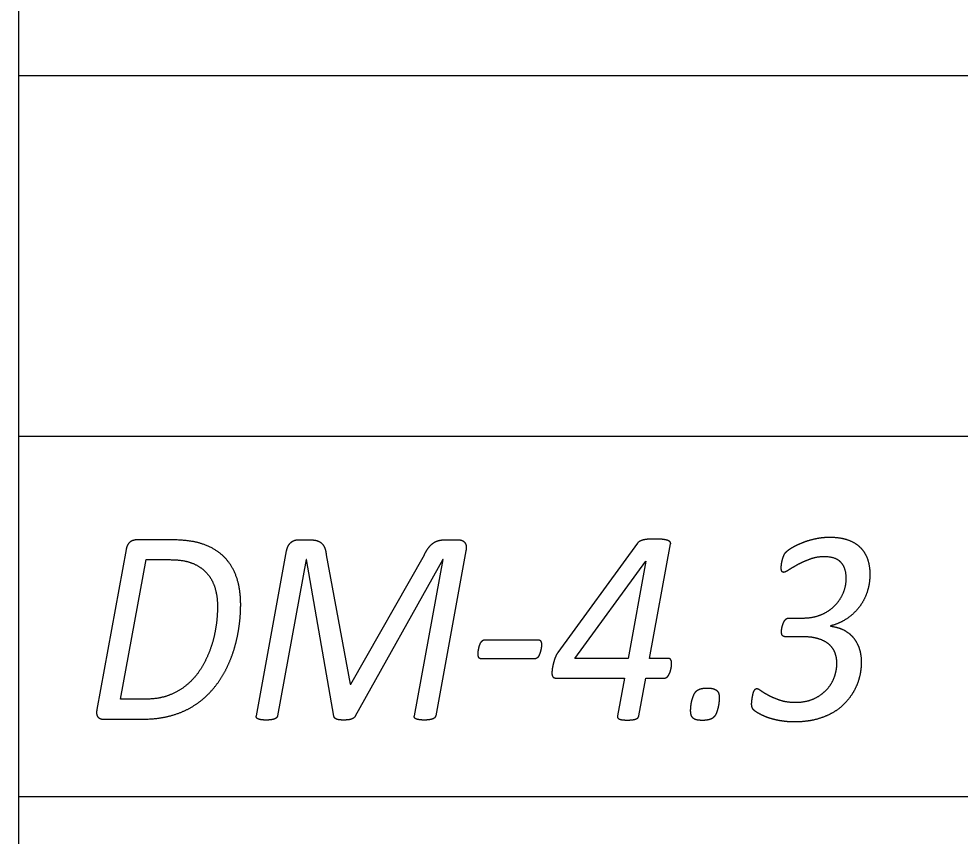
# Model space of a CAD drawing. Extents: x -14196 to 143, y -6096 to 28.
# Drawn here: x 81.095 to 81.748, y -5.856 to -5.289 of the extents above; entities that cross this region are included whole.
import ezdxf

# ---------------------------------------------------------------- set-up
doc = ezdxf.new("R2010")
doc.units = 0
doc.layers.add('RS_Raster1', color=7, linetype='Continuous')
doc.layers.add('SH_Text', color=7, linetype='Continuous')

msp = doc.modelspace()

# ---------------------------------------------------------------- linework, layer by layer
at = {"layer": 'RS_Raster1'}
for p, q in [((81.09453, -8.32886), (81.09453, -3.53711)), ((81.09453, -8.32886), (81.09453, -3.53711)), ((81.09453, -5.32886), (94.54453, -5.32886)), ((81.09453, -5.57886), (94.54453, -5.57886)), ((81.09453, -5.82886), (94.54453, -5.82886))]:
    msp.add_line(p, q, dxfattribs=at)
at = {"layer": 'SH_Text'}
for p, q in [((81.20067, -5.65089), (81.17653, -5.65089)), ((81.28805, -5.65089), (81.29692, -5.65089)), ((81.38971, -5.65089), (81.39978, -5.65089)), ((81.16903, -5.65762), (81.14873, -5.76857)), ((81.52387, -5.65328), (81.46866, -5.72903)), ((81.25941, -5.77291), (81.28039, -5.65839)), ((81.40482, -5.65839), (81.38384, -5.77291)), ((81.2485, -5.69569), (81.2485, -5.69569)), ((81.23242, -5.69712), (81.23242, -5.69712)), ((81.62895, -5.70511), (81.63889, -5.70511)), ((81.65777, -5.71057), (81.65777, -5.71077)), ((81.41796, -5.72025), (81.45502, -5.72025)), ((81.63899, -5.71814), (81.62675, -5.71814)), ((81.45723, -5.72342), (81.45723, -5.72342)), ((81.45255, -5.7334), (81.41549, -5.7334)), ((81.67924, -5.73566), (81.67924, -5.73566)), ((81.54761, -5.73681), (81.54761, -5.73681)), ((81.58066, -5.76054), (81.58066, -5.76054)), ((81.15342, -5.7753), (81.17883, -5.7753))]:
    msp.add_line(p, q, dxfattribs=at)
for points in [[(81.54522, -5.73317), (81.53225, -5.73317), (81.54692, -5.65367)], [(81.3079, -5.66118), (81.32447, -5.75108), (81.32491, -5.75108), (81.37598, -5.66118)], [(81.18093, -5.76145), (81.16519, -5.76145), (81.18292, -5.66462), (81.19886, -5.66462)], [(81.31323, -5.77329), (81.2942, -5.66445), (81.29402, -5.66445), (81.27409, -5.77291)], [(81.36906, -5.77291), (81.38899, -5.66454), (81.38881, -5.66454), (81.32792, -5.77329)], [(81.46761, -5.74678), (81.51492, -5.74678), (81.51014, -5.77291)], [(81.52492, -5.77291), (81.52974, -5.74678), (81.54266, -5.74678)]]:
    msp.add_lwpolyline(points, dxfattribs=at)
msp.add_lwpolyline([(81.52976, -5.66569), (81.51741, -5.73317), (81.48052, -5.73317), (81.52965, -5.66569)], close=True, dxfattribs=at)
for points in [[(81.17653, -5.65089), (81.17385, -5.65089), (81.17175, -5.65238)], [(81.22251, -5.65392), (81.21384, -5.65089), (81.20067, -5.65089)], [(81.28563, -5.65132), (81.28682, -5.65089), (81.28805, -5.65089)], [(81.29692, -5.65089), (81.29975, -5.65089), (81.30166, -5.65151)], [(81.38523, -5.65156), (81.38723, -5.65089), (81.38971, -5.65089)], [(81.39978, -5.65089), (81.40111, -5.65089), (81.40217, -5.65132)], [(81.5279, -5.65097), (81.52644, -5.65136), (81.52542, -5.65194)], [(81.53141, -5.65045), (81.52937, -5.65059), (81.5279, -5.65097)], [(81.5362, -5.6503), (81.53345, -5.6503), (81.53141, -5.65045)], [(81.54116, -5.65054), (81.5391, -5.6503), (81.5362, -5.6503)], [(81.54455, -5.65117), (81.54323, -5.65078), (81.54116, -5.65054)], [(81.54644, -5.65218), (81.54586, -5.65155), (81.54455, -5.65117)], [(81.63769, -5.65308), (81.64175, -5.6514), (81.64684, -5.65021)], [(81.64684, -5.65021), (81.65192, -5.64901), (81.65732, -5.64901)], [(81.65732, -5.64901), (81.66431, -5.64901), (81.66957, -5.65079)], [(81.66957, -5.65079), (81.67483, -5.65258), (81.67828, -5.6559)], [(81.17175, -5.65238), (81.16966, -5.65387), (81.16903, -5.65762)], [(81.23697, -5.66271), (81.23117, -5.65695), (81.22251, -5.65392)], [(81.28039, -5.65839), (81.28074, -5.65647), (81.28153, -5.65502)], [(81.28153, -5.65502), (81.28233, -5.65358), (81.28338, -5.65267)], [(81.28338, -5.65267), (81.28444, -5.65175), (81.28563, -5.65132)], [(81.30166, -5.65151), (81.30356, -5.65214), (81.30485, -5.65339)], [(81.30485, -5.65339), (81.30613, -5.65464), (81.30684, -5.65656)], [(81.30684, -5.65656), (81.30755, -5.65848), (81.3079, -5.66118)], [(81.37598, -5.66118), (81.37731, -5.65858), (81.37864, -5.65671)], [(81.37864, -5.65671), (81.37997, -5.65483), (81.3816, -5.65353)], [(81.3816, -5.65353), (81.38324, -5.65223), (81.38523, -5.65156)], [(81.40217, -5.65132), (81.40323, -5.65175), (81.40398, -5.65267)], [(81.40398, -5.65267), (81.40474, -5.65358), (81.40496, -5.65498)], [(81.40496, -5.65498), (81.40518, -5.65637), (81.40482, -5.65839)], [(81.52542, -5.65194), (81.5244, -5.65251), (81.52387, -5.65328)], [(81.54692, -5.65367), (81.54701, -5.6528), (81.54644, -5.65218)], [(81.62698, -5.65934), (81.62796, -5.65829), (81.63079, -5.65652)], [(81.63079, -5.65652), (81.63362, -5.65475), (81.63769, -5.65308)], [(81.67828, -5.6559), (81.68173, -5.65922), (81.68346, -5.66399)], [(81.24563, -5.6768), (81.24276, -5.66848), (81.23697, -5.66271)], [(81.62438, -5.66503), (81.62478, -5.66339), (81.62544, -5.66185)], [(81.62544, -5.66185), (81.6261, -5.6603), (81.62698, -5.65934)], [(81.64361, -5.66431), (81.63901, -5.666), (81.63529, -5.66798)], [(81.65326, -5.66263), (81.64821, -5.66263), (81.64361, -5.66431)], [(81.66518, -5.66658), (81.66159, -5.66263), (81.65326, -5.66263)], [(81.68346, -5.66399), (81.68518, -5.66876), (81.68518, -5.67464)], [(81.19886, -5.66462), (81.20886, -5.66462), (81.21493, -5.66707)], [(81.21493, -5.66707), (81.22099, -5.66952), (81.22489, -5.6738)], [(81.62363, -5.67034), (81.62363, -5.66957), (81.62381, -5.66812)], [(81.62407, -5.6726), (81.62363, -5.67178), (81.62363, -5.67034)], [(81.62381, -5.66812), (81.62398, -5.66667), (81.62438, -5.66503)], [(81.63529, -5.66798), (81.63158, -5.66995), (81.62897, -5.67169)], [(81.66877, -5.6774), (81.66877, -5.67054), (81.66518, -5.66658)], [(81.22489, -5.6738), (81.22878, -5.67808), (81.2306, -5.68404)], [(81.2485, -5.69569), (81.2485, -5.68512), (81.24563, -5.6768)], [(81.62529, -5.67342), (81.62451, -5.67342), (81.62407, -5.6726)], [(81.62897, -5.67169), (81.62635, -5.67342), (81.62529, -5.67342)], [(81.68518, -5.67464), (81.68518, -5.68138), (81.68319, -5.68731)], [(81.66655, -5.68812), (81.66877, -5.6831), (81.66877, -5.6774)], [(81.2306, -5.68404), (81.23242, -5.69001), (81.23242, -5.69712)], [(81.66039, -5.69695), (81.66434, -5.69314), (81.66655, -5.68812)], [(81.68319, -5.68731), (81.6812, -5.69323), (81.67753, -5.69786)], [(81.24771, -5.70872), (81.2485, -5.70194), (81.2485, -5.69569)], [(81.65095, -5.70294), (81.65645, -5.70077), (81.66039, -5.69695)], [(81.23242, -5.69712), (81.23242, -5.70405), (81.23127, -5.7115)], [(81.63889, -5.70511), (81.64545, -5.70511), (81.65095, -5.70294)], [(81.67753, -5.69786), (81.67386, -5.70248), (81.66883, -5.7058)], [(81.24519, -5.72228), (81.24691, -5.7155), (81.24771, -5.70872)], [(81.62437, -5.71091), (81.62464, -5.7099), (81.62504, -5.70885)], [(81.62504, -5.70885), (81.62543, -5.7078), (81.626, -5.70693)], [(81.626, -5.70693), (81.62658, -5.70607), (81.62728, -5.70559)], [(81.62728, -5.70559), (81.62798, -5.70511), (81.62895, -5.70511)], [(81.66883, -5.7058), (81.66379, -5.70913), (81.65777, -5.71057)], [(81.23127, -5.7115), (81.23012, -5.71895), (81.22764, -5.72607)], [(81.62385, -5.71469), (81.62385, -5.71402), (81.62398, -5.71297)], [(81.6246, -5.71733), (81.62385, -5.71651), (81.62385, -5.71469)], [(81.62398, -5.71297), (81.62411, -5.71192), (81.62437, -5.71091)], [(81.65777, -5.71077), (81.6636, -5.71144), (81.66771, -5.71379)], [(81.66771, -5.71379), (81.67182, -5.71615), (81.67438, -5.71956)], [(81.24072, -5.73559), (81.24347, -5.72906), (81.24519, -5.72228)], [(81.41426, -5.72428), (81.41461, -5.72313), (81.41514, -5.72222)], [(81.41514, -5.72222), (81.41567, -5.72131), (81.41633, -5.72078)], [(81.41633, -5.72078), (81.41699, -5.72025), (81.41796, -5.72025)], [(81.45502, -5.72025), (81.45626, -5.72025), (81.45675, -5.72112)], [(81.45675, -5.72112), (81.45723, -5.72198), (81.45723, -5.72342)], [(81.62675, -5.71814), (81.62534, -5.71814), (81.6246, -5.71733)], [(81.64971, -5.71959), (81.64525, -5.71814), (81.63899, -5.71814)], [(81.65695, -5.72348), (81.65417, -5.72103), (81.64971, -5.71959)], [(81.67438, -5.71956), (81.67695, -5.72297), (81.67809, -5.72715)], [(81.22764, -5.72607), (81.22516, -5.73318), (81.22127, -5.73962)], [(81.41328, -5.72995), (81.41328, -5.72947), (81.41337, -5.72855)], [(81.41337, -5.72855), (81.41346, -5.72764), (81.41368, -5.72654)], [(81.41368, -5.72654), (81.4139, -5.72544), (81.41426, -5.72428)], [(81.45626, -5.72923), (81.45591, -5.73033), (81.45542, -5.73129)], [(81.45688, -5.72702), (81.45661, -5.72812), (81.45626, -5.72923)], [(81.45719, -5.72496), (81.45714, -5.72592), (81.45688, -5.72702)], [(81.45723, -5.72342), (81.45723, -5.724), (81.45719, -5.72496)], [(81.46866, -5.72903), (81.46787, -5.73009), (81.46729, -5.73133)], [(81.66101, -5.72931), (81.65973, -5.72594), (81.65695, -5.72348)], [(81.66229, -5.73652), (81.66229, -5.73267), (81.66101, -5.72931)], [(81.67809, -5.72715), (81.67924, -5.73133), (81.67924, -5.73566)], [(81.23405, -5.74804), (81.23798, -5.74213), (81.24072, -5.73559)], [(81.41381, -5.73254), (81.41328, -5.73167), (81.41328, -5.72995)], [(81.41549, -5.7334), (81.41434, -5.7334), (81.41381, -5.73254)], [(81.45418, -5.73282), (81.45343, -5.7334), (81.45255, -5.7334)], [(81.45542, -5.73129), (81.45493, -5.73225), (81.45418, -5.73282)], [(81.46628, -5.73392), (81.46583, -5.73527), (81.46548, -5.73666)], [(81.46729, -5.73133), (81.46672, -5.73258), (81.46628, -5.73392)], [(81.54708, -5.73417), (81.54655, -5.73317), (81.54522, -5.73317)], [(81.54761, -5.73681), (81.54761, -5.73518), (81.54708, -5.73417)], [(81.67924, -5.73566), (81.67924, -5.74037), (81.67814, -5.74527)], [(81.22127, -5.73962), (81.21738, -5.74607), (81.2118, -5.75092)], [(81.4646, -5.7416), (81.46451, -5.74265), (81.46451, -5.74333)], [(81.4649, -5.7393), (81.46468, -5.74054), (81.4646, -5.7416)], [(81.46548, -5.73666), (81.46513, -5.73805), (81.4649, -5.7393)], [(81.54642, -5.7429), (81.54682, -5.74179), (81.54708, -5.74064)], [(81.54708, -5.74064), (81.54735, -5.73949), (81.54748, -5.73854)], [(81.54748, -5.73854), (81.54761, -5.73758), (81.54761, -5.73681)], [(81.66057, -5.746), (81.66229, -5.74124), (81.66229, -5.73652)], [(81.22494, -5.75896), (81.23011, -5.75396), (81.23405, -5.74804)], [(81.46451, -5.74333), (81.46451, -5.74505), (81.46517, -5.74592)], [(81.46517, -5.74592), (81.46584, -5.74678), (81.46761, -5.74678)], [(81.54266, -5.74678), (81.54345, -5.74678), (81.54416, -5.74625)], [(81.54416, -5.74625), (81.54487, -5.74573), (81.54544, -5.74486)], [(81.54544, -5.74486), (81.54602, -5.744), (81.54642, -5.7429)], [(81.65531, -5.75466), (81.65885, -5.75077), (81.66057, -5.746)], [(81.67814, -5.74527), (81.67703, -5.75017), (81.67464, -5.75478)], [(81.2118, -5.75092), (81.20623, -5.75578), (81.19898, -5.75861)], [(81.56454, -5.75606), (81.56555, -5.75496), (81.56736, -5.75433)], [(81.56736, -5.75433), (81.56917, -5.75371), (81.57252, -5.75371)], [(81.57252, -5.75371), (81.57512, -5.75371), (81.57668, -5.75419)], [(81.57668, -5.75419), (81.57824, -5.75467), (81.57914, -5.75558)], [(81.57914, -5.75558), (81.58003, -5.75649), (81.58034, -5.75775)], [(81.60455, -5.75632), (81.60495, -5.75531), (81.60551, -5.75468)], [(81.60551, -5.75468), (81.60608, -5.75406), (81.60678, -5.75406)], [(81.60678, -5.75406), (81.60757, -5.75406), (81.60965, -5.75555)], [(81.60965, -5.75555), (81.61173, -5.75703), (81.6151, -5.75881)], [(81.64635, -5.76106), (81.65178, -5.75856), (81.65531, -5.75466)], [(81.67464, -5.75478), (81.67225, -5.7594), (81.66858, -5.76348)], [(81.19898, -5.75861), (81.19172, -5.76145), (81.18093, -5.76145)], [(81.21314, -5.76761), (81.21977, -5.76396), (81.22494, -5.75896)], [(81.56101, -5.76588), (81.56123, -5.764), (81.56171, -5.76217)], [(81.56171, -5.76217), (81.5622, -5.76034), (81.56286, -5.75876)], [(81.56286, -5.75876), (81.56352, -5.75717), (81.56454, -5.75606)], [(81.58034, -5.75775), (81.58066, -5.759), (81.58066, -5.76054)], [(81.58066, -5.76054), (81.58066, -5.76188), (81.58043, -5.76371)], [(81.6032, -5.76326), (81.60329, -5.76225), (81.60346, -5.76109)], [(81.60346, -5.76109), (81.60364, -5.75994), (81.6039, -5.75863)], [(81.6039, -5.75863), (81.60416, -5.75733), (81.60455, -5.75632)], [(81.6151, -5.75881), (81.61846, -5.76059), (81.62301, -5.76208)], [(81.62301, -5.76208), (81.62757, -5.76356), (81.6335, -5.76356)], [(81.6335, -5.76356), (81.64092, -5.76356), (81.64635, -5.76106)], [(81.14873, -5.76857), (81.14829, -5.77049), (81.14855, -5.77179)], [(81.19837, -5.77328), (81.20651, -5.77126), (81.21314, -5.76761)], [(81.56079, -5.76929), (81.56079, -5.76775), (81.56101, -5.76588)], [(81.57976, -5.76746), (81.57932, -5.76939), (81.57865, -5.77102)], [(81.58043, -5.76371), (81.58021, -5.76554), (81.57976, -5.76746)], [(81.60312, -5.76485), (81.60312, -5.76427), (81.6032, -5.76326)], [(81.60368, -5.7676), (81.60312, -5.76639), (81.60312, -5.76485)], [(81.60553, -5.76967), (81.60424, -5.7688), (81.60368, -5.7676)], [(81.66858, -5.76348), (81.66491, -5.76757), (81.65974, -5.7706)], [(81.14855, -5.77179), (81.14882, -5.77309), (81.14953, -5.77386)], [(81.14953, -5.77386), (81.15024, -5.77463), (81.15125, -5.77497)], [(81.15125, -5.77497), (81.15227, -5.7753), (81.15342, -5.7753)], [(81.17883, -5.7753), (81.19024, -5.7753), (81.19837, -5.77328)], [(81.25945, -5.77416), (81.25923, -5.77358), (81.25941, -5.77291)], [(81.26043, -5.77507), (81.25968, -5.77473), (81.25945, -5.77416)], [(81.26259, -5.77565), (81.26118, -5.77541), (81.26043, -5.77507)], [(81.27214, -5.77507), (81.27126, -5.77541), (81.26979, -5.77565)], [(81.27347, -5.77416), (81.27303, -5.77473), (81.27214, -5.77507)], [(81.27409, -5.77291), (81.27392, -5.77358), (81.27347, -5.77416)], [(81.31481, -5.77517), (81.31332, -5.77445), (81.31323, -5.77329)], [(81.31991, -5.77589), (81.31631, -5.77589), (81.31481, -5.77517)], [(81.32534, -5.77526), (81.32347, -5.77589), (81.31991, -5.77589)], [(81.32792, -5.77329), (81.3272, -5.77464), (81.32534, -5.77526)], [(81.36911, -5.77416), (81.36889, -5.77358), (81.36906, -5.77291)], [(81.37013, -5.77507), (81.36933, -5.77473), (81.36911, -5.77416)], [(81.37235, -5.77565), (81.37093, -5.77541), (81.37013, -5.77507)], [(81.3819, -5.77507), (81.38102, -5.77541), (81.37956, -5.77565)], [(81.38322, -5.77416), (81.38278, -5.77473), (81.3819, -5.77507)], [(81.38384, -5.77291), (81.38366, -5.77358), (81.38322, -5.77416)], [(81.51014, -5.77291), (81.50988, -5.77368), (81.51014, -5.77421)], [(81.51014, -5.77421), (81.51041, -5.77473), (81.51117, -5.77512)], [(81.51117, -5.77512), (81.51193, -5.7755), (81.51331, -5.7757)], [(81.52048, -5.7757), (81.52193, -5.7755), (81.52289, -5.77512)], [(81.52289, -5.77512), (81.52386, -5.77473), (81.5243, -5.77421)], [(81.5243, -5.77421), (81.52474, -5.77368), (81.52492, -5.77291)], [(81.56114, -5.77223), (81.56079, -5.77093), (81.56079, -5.76929)], [(81.56237, -5.77444), (81.56149, -5.77352), (81.56114, -5.77223)], [(81.56484, -5.77574), (81.56326, -5.77535), (81.56237, -5.77444)], [(81.57691, -5.77381), (81.57584, -5.77497), (81.57388, -5.77555)], [(81.57865, -5.77102), (81.57798, -5.77266), (81.57691, -5.77381)], [(81.61071, -5.77266), (81.60783, -5.77128), (81.60553, -5.76967)], [(81.61708, -5.77504), (81.61359, -5.77404), (81.61071, -5.77266)], [(81.62452, -5.77661), (81.62058, -5.77604), (81.61708, -5.77504)], [(81.65974, -5.7706), (81.65456, -5.77362), (81.64792, -5.7754)], [(81.26611, -5.77589), (81.264, -5.77589), (81.26259, -5.77565)], [(81.26979, -5.77565), (81.26833, -5.77589), (81.26611, -5.77589)], [(81.37591, -5.77589), (81.37377, -5.77589), (81.37235, -5.77565)], [(81.37956, -5.77565), (81.37811, -5.77589), (81.37591, -5.77589)], [(81.51331, -5.7757), (81.51469, -5.77589), (81.51691, -5.77589)], [(81.51691, -5.77589), (81.51902, -5.77589), (81.52048, -5.7757)], [(81.5689, -5.77612), (81.56643, -5.77612), (81.56484, -5.77574)], [(81.57388, -5.77555), (81.57192, -5.77612), (81.5689, -5.77612)], [(81.63289, -5.77718), (81.62846, -5.77718), (81.62452, -5.77661)], [(81.64792, -5.7754), (81.64129, -5.77718), (81.63289, -5.77718)]]:
    msp.add_open_spline(points, degree=2, dxfattribs=at)

doc.saveas('drawing.dxf')
